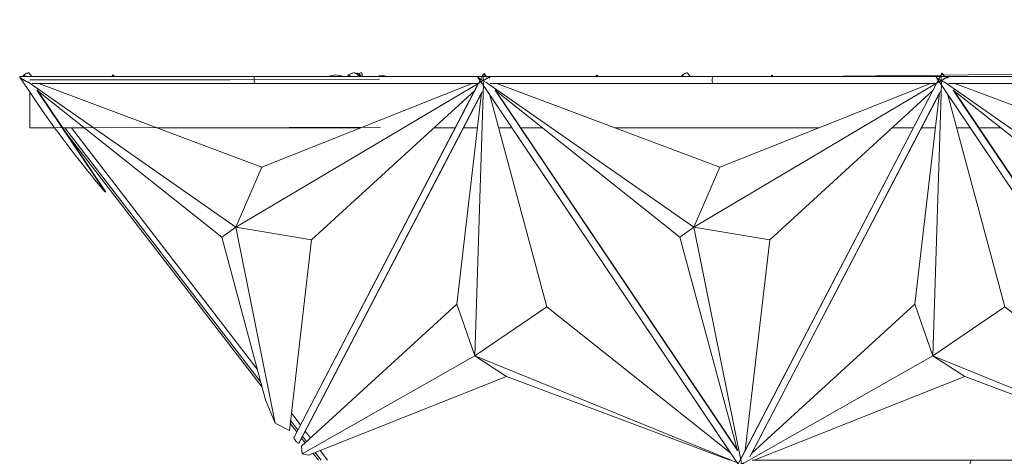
# Model space of a CAD drawing. Header units: inches. Extents: x 424 to 2043, y -237 to 445.
# Tile 274 of 656: x 655.32 to 663.52, y 166.04 to 169.68. Entities that reach past the tile are written whole.
import ezdxf

# ---------------------------------------------------------------- set-up
doc = ezdxf.new("R2010")
doc.units = ezdxf.units.IN
doc.header["$MEASUREMENT"] = 0
doc.layers.add('A-GLAZ-CURT', color=52, linetype='Continuous', lineweight=9)
doc.layers.add('A-ROOF', color=132, linetype='Continuous', lineweight=9)

# ---------------------------------------------------------------- blocks, each defined once
blk = doc.blocks.new('Family2 - Family2-V172-West')
at = {"layer": 'A-GLAZ-CURT'}
for p, q in [((-69.285, 17.6293), (-69.3195, 17.6293)), ((-69.3191, 17.6243), (-67.1179, 14.3462)), ((-69.2799, 17.63), (-69.3161, 17.63)), ((-67.359, 17.63), (-69.2718, 17.63)), ((-67.3612, 17.6293), (-69.2531, 17.6293)), ((-69.2526, 17.5825), (-67.5202, 16.3734)), ((-69.2526, 17.5825), (-67.5202, 16.3734)), ((-69.2172, 17.57), (-67.359, 17.57)), ((-67.3041, 16.8716), (-69.1621, 17.5701)), ((-65.4801, 17.5834), (-67.5202, 16.3734)), ((-65.4801, 17.5834), (-67.5202, 16.3734)), ((-65.4697, 17.6293), (-67.3612, 17.6293)), ((-65.4642, 17.63), (-67.359, 17.63)), ((-67.359, 17.57), (-65.5037, 17.57)), ((-67.3041, 16.8716), (-65.5513, 17.5701)), ((-65.5007, 17.57), (-67.1238, 14.4535)), ((-65.4018, 17.63), (-65.4568, 17.63)), ((-65.4028, 17.6293), (-65.4377, 17.6293)), ((-65.4093, 17.6156), (-65.4018, 17.63)), ((-67.6382, 16.2906), (-69.1767, 17.5156)), ((-67.1582, 14.5096), (-69.1767, 17.5156)), ((-67.1559, 14.5104), (-69.1752, 17.5176)), ((-67.0546, 14.4566), (-65.4673, 17.5042)), ((-67.0393, 14.4871), (-65.4746, 17.4913)), ((-66.8893, 16.268), (-65.5307, 17.5121)), ((-67.5202, 16.3734), (-67.3041, 16.8716)), ((-67.5202, 16.3734), (-67.3041, 16.8716)), ((-67.6382, 16.2906), (-67.5202, 16.3734)), ((-67.5202, 16.3734), (-67.6382, 16.2906)), ((-67.5202, 16.3734), (-67.1285, 14.4183)), ((-66.8893, 16.268), (-67.5202, 16.3734)), ((-67.5202, 16.3734), (-67.1285, 14.4183)), ((-67.5202, 16.3734), (-66.8893, 16.268)), ((-67.1582, 14.5096), (-67.6382, 16.2906)), ((-67.0944, 14.5099), (-66.8893, 16.268))]:
    blk.add_line(p, q, dxfattribs=at)
for start_param, end_param in [(0.222018, 3.141593), (6.243403, 6.505203)]:
    blk.add_ellipse((-67.359, 17.6), major_axis=(0, 0.03), ratio=0.333723, start_param=start_param, end_param=end_param, dxfattribs=at)
for points, knots in [([(-69.3195, 17.6293), (-69.3204, 17.6287), (-69.3208, 17.6273), (-69.3196, 17.6249), (-69.3184, 17.6233), (-69.317, 17.6216), (-69.3152, 17.6197), (-69.3129, 17.6177), (-69.3104, 17.6155), (-69.3075, 17.6132), (-69.3042, 17.6108), (-69.3007, 17.6083), (-69.296, 17.6051), (-69.2899, 17.6012), (-69.2843, 17.5979), (-69.2809, 17.5959), (-69.2797, 17.5952)], [0, 0, 0, 0, 0.0833333, 0.125, 0.1458333, 0.1666667, 0.2083333, 0.2291667, 0.25, 0.2916667, 0.3125, 0.3333333, 0.375, 0.4166667, 0.4583333, 0.4802854, 0.4802854, 0.4802854, 0.4802854]), ([(-69.2793, 17.595), (-69.2783, 17.5945), (-69.2764, 17.5934), (-69.2744, 17.5923), (-69.2733, 17.5917)], [0.48269527, 0.48269527, 0.48269527, 0.48269527, 0.5, 0.51852986, 0.51852986, 0.51852986, 0.51852986]), ([(-69.2658, 17.5877), (-69.2646, 17.5872), (-69.2626, 17.5862), (-69.2606, 17.5852), (-69.2598, 17.5847)], [0.56353946, 0.56353946, 0.56353946, 0.56353946, 0.58333333, 0.59907704, 0.59907704, 0.59907704, 0.59907704]), ([(-65.4028, 17.6293), (-65.4036, 17.6287), (-65.4057, 17.6273), (-65.4095, 17.6249), (-65.4121, 17.6233), (-65.4148, 17.6216), (-65.4179, 17.6197), (-65.4212, 17.6176), (-65.4247, 17.6155), (-65.4285, 17.6132), (-65.4324, 17.6108), (-65.4365, 17.6083), (-65.4417, 17.6051), (-65.4481, 17.6012), (-65.4546, 17.5973), (-65.461, 17.5934), (-65.4673, 17.5896), (-65.4733, 17.586), (-65.4785, 17.5829), (-65.4815, 17.5811), (-65.4828, 17.5803)], [0, 0, 0, 0, 0.0833333, 0.125, 0.1458333, 0.1666667, 0.2083333, 0.2291667, 0.25, 0.2916667, 0.3125, 0.3333333, 0.375, 0.4166667, 0.4583333, 0.5, 0.5416667, 0.5833333, 0.625, 0.6569164, 0.6569164, 0.6569164, 0.6569164]), ([(-67.1285, 14.4181), (-67.1285, 14.4172), (-67.1285, 14.415), (-67.1285, 14.4117), (-67.1284, 14.4069), (-67.1281, 14.4007), (-67.1277, 14.3934), (-67.127, 14.3861), (-67.1264, 14.3803), (-67.1258, 14.3758), (-67.1253, 14.3728), (-67.125, 14.3709), (-67.1249, 14.3701)], [-0.6422027, -0.6422027, -0.6422027, -0.6422027, -0.625, -0.6041667, -0.5833333, -0.5416667, -0.5, -0.4583333, -0.4166667, -0.3958333, -0.375, -0.3584838, -0.3584838, -0.3584838, -0.3584838])]:
    blk.add_open_spline(points, degree=3, knots=knots, dxfattribs=at)
for points in [[(-69.3152, 17.63), (-69.3172, 17.6301), (-69.3187, 17.6298), (-69.3195, 17.6293)], [(-69.2522, 17.5812), (-69.2516, 17.5809), (-69.2509, 17.5806), (-69.2502, 17.5803)], [(-65.4019, 17.63), (-65.4016, 17.6301), (-65.4019, 17.6298), (-65.4028, 17.6293)]]:
    blk.add_open_spline(points, degree=3, dxfattribs=at)
blk = doc.blocks.new('Family2 - Family2-V173-West')
at = {"layer": 'A-GLAZ-CURT'}
for p, q in [((-65.4697, 17.6293), (-65.5041, 17.6293)), ((-65.5037, 17.6243), (-63.3024, 14.3462)), ((-65.4642, 17.63), (-65.5007, 17.63)), ((-63.5435, 17.63), (-65.4568, 17.63)), ((-65.4379, 17.5831), (-63.7048, 16.3734)), ((-65.4379, 17.5831), (-63.7048, 16.3734)), ((-63.5457, 17.6293), (-65.4377, 17.6293)), ((-65.4018, 17.57), (-63.5435, 17.57)), ((-63.4887, 16.8716), (-65.3466, 17.5701)), ((-61.6652, 17.5831), (-63.7048, 16.3734)), ((-61.6652, 17.5831), (-63.7048, 16.3734)), ((-61.6543, 17.6293), (-63.5457, 17.6293)), ((-61.6487, 17.63), (-63.5435, 17.63)), ((-63.5435, 17.57), (-61.6882, 17.57)), ((-63.4887, 16.8716), (-61.7359, 17.5701)), ((-61.6853, 17.57), (-63.3084, 14.4535)), ((-61.5864, 17.63), (-61.6413, 17.63)), ((-61.5874, 17.6293), (-61.6222, 17.6293)), ((-61.5939, 17.6156), (-61.5864, 17.63)), ((-63.8228, 16.2906), (-65.3613, 17.5156)), ((-63.3428, 14.5096), (-65.3613, 17.5156)), ((-63.3405, 14.5104), (-65.3597, 17.5176)), ((-63.2392, 14.4566), (-61.6519, 17.5042)), ((-63.2239, 14.4871), (-61.6592, 17.4913)), ((-63.0739, 16.268), (-61.7153, 17.5121)), ((-63.7048, 16.3734), (-63.4887, 16.8716)), ((-63.7048, 16.3734), (-63.4887, 16.8716)), ((-63.8228, 16.2906), (-63.7048, 16.3734)), ((-63.7048, 16.3734), (-63.8228, 16.2906)), ((-63.7048, 16.3734), (-63.3132, 14.4189)), ((-63.0739, 16.268), (-63.7048, 16.3734)), ((-63.7048, 16.3734), (-63.3132, 14.4189)), ((-63.7048, 16.3734), (-63.0739, 16.268)), ((-63.3428, 14.5096), (-63.8228, 16.2906)), ((-63.2789, 14.5099), (-63.0739, 16.268))]:
    blk.add_line(p, q, dxfattribs=at)
for start_param, end_param in [(0.222018, 3.141593), (6.243403, 6.505203)]:
    blk.add_ellipse((-63.5435, 17.6), major_axis=(0, 0.03), ratio=0.333723, start_param=start_param, end_param=end_param, dxfattribs=at)
for points, knots in [([(-65.5041, 17.6293), (-65.505, 17.6287), (-65.5053, 17.6273), (-65.5042, 17.6249), (-65.503, 17.6233), (-65.5016, 17.6216), (-65.4997, 17.6197), (-65.4975, 17.6177), (-65.4949, 17.6155), (-65.492, 17.6132), (-65.4887, 17.6108), (-65.4853, 17.6083), (-65.4806, 17.6051), (-65.4744, 17.6012), (-65.4679, 17.5973), (-65.461, 17.5934), (-65.454, 17.5896), (-65.447, 17.586), (-65.4405, 17.5829), (-65.4365, 17.5811), (-65.4348, 17.5803)], [0, 0, 0, 0, 0.0833333, 0.125, 0.1458333, 0.1666667, 0.2083333, 0.2291667, 0.25, 0.2916667, 0.3125, 0.3333333, 0.375, 0.4166667, 0.4583333, 0.5, 0.5416667, 0.5833333, 0.625, 0.6571762, 0.6571762, 0.6571762, 0.6571762]), ([(-61.5874, 17.6293), (-61.5882, 17.6287), (-61.5903, 17.6273), (-61.5941, 17.6249), (-61.5966, 17.6233), (-61.5994, 17.6216), (-61.6025, 17.6197), (-61.6058, 17.6176), (-61.6093, 17.6155), (-61.6131, 17.6132), (-61.617, 17.6108), (-61.621, 17.6083), (-61.6263, 17.6051), (-61.6327, 17.6012), (-61.6392, 17.5973), (-61.6456, 17.5934), (-61.6519, 17.5896), (-61.6579, 17.586), (-61.663, 17.5829), (-61.6661, 17.5811), (-61.6674, 17.5803)], [0, 0, 0, 0, 0.0833333, 0.125, 0.1458333, 0.1666667, 0.2083333, 0.2291667, 0.25, 0.2916667, 0.3125, 0.3333333, 0.375, 0.4166667, 0.4583333, 0.5, 0.5416667, 0.5833333, 0.625, 0.6569164, 0.6569164, 0.6569164, 0.6569164]), ([(-63.3131, 14.4181), (-63.3131, 14.4172), (-63.3131, 14.415), (-63.3131, 14.4117), (-63.313, 14.4069), (-63.3127, 14.4007), (-63.3123, 14.3934), (-63.3116, 14.3861), (-63.311, 14.3803), (-63.3104, 14.3758), (-63.3099, 14.3728), (-63.3096, 14.3709), (-63.3095, 14.3701)], [-0.6422027, -0.6422027, -0.6422027, -0.6422027, -0.625, -0.6041667, -0.5833333, -0.5416667, -0.5, -0.4583333, -0.4166667, -0.3958333, -0.375, -0.3584838, -0.3584838, -0.3584838, -0.3584838])]:
    blk.add_open_spline(points, degree=3, knots=knots, dxfattribs=at)
for points in [[(-65.4998, 17.63), (-65.5018, 17.6301), (-65.5032, 17.6298), (-65.5041, 17.6293)], [(-61.5865, 17.63), (-61.5862, 17.6301), (-61.5865, 17.6298), (-61.5874, 17.6293)]]:
    blk.add_open_spline(points, degree=3, dxfattribs=at)
blk = doc.blocks.new('Family2 - Family2-V187-West')
at = {"layer": 'A-GLAZ-CURT'}
for p, q in [((-65.4572, 17.6535), (-65.4998, 17.5717)), ((-65.4377, 17.6293), (-65.4554, 17.6557)), ((-65.4299, 17.622), (-65.4513, 17.6538)), ((-65.5009, 17.5696), (-67.1313, 14.4392)), ((-65.5307, 15.3007), (-65.4582, 17.5691)), ((-65.5307, 15.3007), (-65.4582, 17.5691)), ((-67.0546, 14.4566), (-65.4673, 17.5042)), ((-67.0393, 14.4871), (-65.4746, 17.4913)), ((-65.4746, 17.4913), (-65.6798, 15.732)), ((-65.4512, 17.5462), (-63.3549, 14.4243)), ((-65.4091, 17.4838), (-64.9309, 15.7094)), ((-63.3428, 14.5096), (-65.3613, 17.5156)), ((-63.3405, 14.5104), (-65.3597, 17.5176)), ((-65.6798, 15.732), (-67.0393, 14.4871)), ((-65.6798, 15.732), (-65.5307, 15.3007)), ((-65.5307, 15.3007), (-65.6798, 15.732)), ((-64.9309, 15.7094), (-65.5307, 15.3007)), ((-65.5307, 15.3007), (-64.9309, 15.7094)), ((-64.9309, 15.7094), (-63.398, 14.4889)), ((-67.1054, 14.4054), (-65.5307, 15.3007)), ((-67.1054, 14.4054), (-65.5307, 15.3007)), ((-63.3335, 14.4049), (-65.5307, 15.3007)), ((-65.5307, 15.3007), (-65.265, 15.1284)), ((-63.3335, 14.4049), (-65.5307, 15.3007)), ((-65.5307, 15.3007), (-65.265, 15.1284)), ((-65.265, 15.1284), (-67.0195, 14.4293)), ((-65.265, 15.1284), (-63.4053, 14.4293)), ((-67.1326, 14.4367), (-67.1664, 14.3717)), ((-67.1673, 14.37), (-67.0859, 14.37)), ((-67.083, 14.37), (-65.2102, 14.37)), ((-65.2102, 14.43), (-67.0368, 14.43)), ((-65.2124, 14.4293), (-67.0195, 14.4293)), ((-63.4053, 14.4293), (-65.2124, 14.4293)), ((-63.4019, 14.43), (-65.2102, 14.43)), ((-65.2102, 14.37), (-63.3549, 14.37)), ((-63.3525, 14.37), (-63.2704, 14.37)), ((-63.2675, 14.37), (-63.253, 14.37))]:
    blk.add_line(p, q, dxfattribs=at)
for start_param, end_param in [(0.222018, 3.141593), (6.243403, 6.505203)]:
    blk.add_ellipse((-65.2102, 14.4), major_axis=(0, 0.03), ratio=0.333723, start_param=start_param, end_param=end_param, dxfattribs=at)
for points, knots in [([(-65.4583, 17.5701), (-65.4584, 17.5709), (-65.4587, 17.5728), (-65.4592, 17.5758), (-65.4597, 17.5803), (-65.4604, 17.5861), (-65.461, 17.5934), (-65.4615, 17.6007), (-65.4618, 17.6069), (-65.4618, 17.6117), (-65.4619, 17.6164), (-65.4618, 17.6211), (-65.4617, 17.6255), (-65.4615, 17.6298), (-65.4612, 17.6338), (-65.4608, 17.6376), (-65.4604, 17.6411), (-65.4599, 17.6443), (-65.4593, 17.6471), (-65.4587, 17.6496), (-65.4575, 17.6533), (-65.4563, 17.6551), (-65.4554, 17.6557)], [-0.6415162, -0.6415162, -0.6415162, -0.6415162, -0.625, -0.6041667, -0.5833333, -0.5416667, -0.5, -0.4583333, -0.4166667, -0.3958333, -0.375, -0.3333333, -0.3125, -0.2916667, -0.25, -0.2291667, -0.2083333, -0.1666667, -0.1458333, -0.125, -0.0833333, 0, 0, 0, 0]), ([(-65.4554, 17.6557), (-65.4546, 17.6563), (-65.4532, 17.6562), (-65.4516, 17.6544), (-65.4507, 17.6529), (-65.4502, 17.6521), (-65.45, 17.6516)], [-1, -1, -1, -1, -0.9166667, -0.875, -0.8541667, -0.8333333, -0.8333333, -0.8333333, -0.8333333]), ([(-67.1494, 14.3803), (-67.1482, 14.3811), (-67.1451, 14.3829), (-67.1399, 14.386), (-67.1339, 14.3896), (-67.1277, 14.3934), (-67.1213, 14.3973), (-67.1148, 14.4012), (-67.1088, 14.4048), (-67.1051, 14.4071), (-67.1035, 14.408)], [0.3430836, 0.3430836, 0.3430836, 0.3430836, 0.375, 0.4166667, 0.4583333, 0.5, 0.5416667, 0.5833333, 0.625, 0.6569164, 0.6569164, 0.6569164, 0.6569164]), ([(-63.286, 14.3803), (-63.2877, 14.3811), (-63.2918, 14.3829), (-63.2982, 14.386), (-63.3053, 14.3896), (-63.3123, 14.3934), (-63.3191, 14.3973), (-63.3256, 14.4012), (-63.3313, 14.4048), (-63.3347, 14.4071), (-63.3361, 14.4081)], [0.3428238, 0.3428238, 0.3428238, 0.3428238, 0.375, 0.4166667, 0.4583333, 0.5, 0.5416667, 0.5833333, 0.625, 0.6571762, 0.6571762, 0.6571762, 0.6571762])]:
    blk.add_open_spline(points, degree=3, knots=knots, dxfattribs=at)
blk = doc.blocks.new('Family2 - Family2-157070-West')
at = {"layer": 'A-GLAZ-CURT'}
for p, q in [((-70.294, 17.63), (-70.3011, 17.639)), ((-70.0016, 13.6132), (-69.9991, 13.5839)), ((-69.9983, 13.5826), (-69.9715, 13.5648)), ((-69.9904, 13.5948), (-69.9912, 13.6046)), ((-69.9755, 13.5849), (-69.9904, 13.5948))]:
    blk.add_line(p, q, dxfattribs=at)
for points, knots in [([(-70.295, 17.6303), (-70.2963, 17.6323), (-70.2989, 17.6362), (-70.3024, 17.6406), (-70.3052, 17.6437), (-70.308, 17.6466), (-70.3108, 17.6491), (-70.3136, 17.6511), (-70.3164, 17.6529), (-70.3191, 17.6542), (-70.3217, 17.655), (-70.3243, 17.6556), (-70.3273, 17.6556), (-70.3305, 17.6548), (-70.3324, 17.6536), (-70.3332, 17.653)], [0.5833333, 0.5833333, 0.5833333, 0.5833333, 0.625, 0.6666667, 0.6875, 0.7083333, 0.75, 0.7708333, 0.7916667, 0.8333333, 0.8541667, 0.875, 0.9166667, 0.9583333, 0.997019, 0.997019, 0.997019, 0.997019]), ([(-69.9904, 13.5948), (-69.9886, 13.5963), (-69.9856, 13.5987), (-69.981, 13.6018), (-69.9774, 13.6042), (-69.9743, 13.606), (-69.9718, 13.6075), (-69.9693, 13.6089), (-69.9668, 13.6102), (-69.9643, 13.6115), (-69.9626, 13.6123), (-69.9615, 13.6128), (-69.9609, 13.6131)], [-1, -1, -1, -1, -0.9166667, -0.875, -0.8333333, -0.7916667, -0.7708333, -0.75, -0.7083333, -0.6875, -0.6666667, -0.6481466, -0.6481466, -0.6481466, -0.6481466]), ([(-69.9982, 13.5825), (-69.9984, 13.5826), (-69.9986, 13.5828), (-69.999, 13.5833), (-69.9992, 13.584), (-69.999, 13.5847), (-69.9988, 13.5856), (-69.9981, 13.5869), (-69.9968, 13.5886), (-69.9946, 13.5912), (-69.9922, 13.5933), (-69.9904, 13.5948)], [-0.3333333, -0.3333333, -0.3333333, -0.3333333, -0.3125, -0.2916667, -0.25, -0.2291667, -0.2083333, -0.1666667, -0.125, -0.0833333, 0, 0, 0, 0])]:
    blk.add_open_spline(points, degree=3, knots=knots, dxfattribs=at)

msp = doc.modelspace()

# ---------------------------------------------------------------- linework, layer by layer
at = {"layer": 'A-GLAZ-CURT'}
for p, q in [((657.2835, 169.2063), (655.3251, 169.2063)), ((655.3255, 169.2013), (655.537, 168.8864)), ((657.2857, 169.207), (655.3286, 169.207)), ((655.3696, 169.207), (655.3603, 169.2191)), ((655.4238, 169.207), (655.4028, 169.2343)), ((656.1028, 169.2191), (656.0927, 169.207)), ((656.1143, 169.207), (656.1028, 169.2191)), ((659.1751, 169.2063), (657.2835, 169.2063)), ((659.1802, 169.207), (657.2857, 169.207)), ((657.9551, 169.2191), (657.8848, 169.207)), ((658.0259, 169.207), (657.9551, 169.2191)), ((658.0811, 169.207), (658.0635, 169.2191)), ((658.161, 169.207), (658.1222, 169.2336)), ((658.1778, 169.207), (658.1745, 169.2313)), ((658.296, 169.207), (658.3466, 169.2177)), ((658.3466, 169.2177), (658.3785, 169.207)), ((659.1848, 169.2253), (659.1449, 169.1487)), ((659.2428, 169.207), (659.1882, 169.207)), ((659.189, 169.2261), (659.1885, 169.2266)), ((659.189, 169.2261), (659.1909, 169.2266)), ((659.207, 169.2063), (659.1934, 169.2266)), ((659.2147, 169.1991), (659.1945, 169.2292)), ((659.2419, 169.2063), (659.207, 169.2063)), ((659.2354, 169.1926), (659.2428, 169.207)), ((660.1344, 169.2177), (660.1179, 169.207)), ((660.1412, 169.207), (660.1344, 169.2177)), ((660.8534, 169.207), (660.8446, 169.2177)), ((660.8534, 169.207), (660.8446, 169.2177)), ((660.9084, 169.207), (660.8862, 169.234)), ((660.9084, 169.207), (660.8862, 169.234)), ((661.5872, 169.2177), (661.5793, 169.207)), ((661.598, 169.207), (661.5872, 169.2177)), ((655.3913, 169.1601), (657.1245, 167.9504)), ((655.3913, 169.1601), (657.1245, 167.9504)), ((655.4274, 169.147), (657.2857, 169.147)), ((656.0217, 168.2723), (655.4695, 169.0946)), ((657.3406, 168.4486), (655.4826, 169.1471)), ((659.1631, 169.1596), (657.1245, 167.9504)), ((659.1631, 169.1596), (657.1245, 167.9504)), ((657.2857, 169.147), (659.141, 169.147)), ((657.3406, 168.4486), (659.0933, 169.1471)), ((659.144, 169.1471), (657.6091, 166.2)), ((659.1438, 169.1467), (657.6091, 166.2)), ((659.1139, 166.8778), (659.1864, 169.1461)), ((659.1139, 166.8778), (659.1864, 169.1461)), ((659.1934, 169.1232), (661.2897, 166.0013)), ((661.3042, 166.0874), (659.2849, 169.0946)), ((656.0387, 168.2426), (655.4679, 169.0926)), ((657.0064, 167.8676), (655.4679, 169.0926)), ((657.6502, 166.1502), (659.17, 169.0684)), ((657.6502, 166.1502), (659.17, 169.0684)), ((657.6517, 166.1519), (659.1773, 169.0812)), ((657.6517, 166.1519), (659.1773, 169.0812)), ((657.7553, 167.845), (659.1139, 169.0891)), ((659.17, 169.0684), (658.9649, 167.309)), ((659.2356, 169.0605), (659.7138, 167.2864)), ((661.3018, 166.0866), (659.2833, 169.0926)), ((657.3322, 166.6587), (655.7008, 168.777)), ((657.3031, 166.767), (655.755, 168.777)), ((655.7055, 168.743), (657.3438, 166.6157)), ((657.1245, 167.9504), (657.3406, 168.4486)), ((657.1245, 167.9504), (657.3406, 168.4486)), ((657.1245, 167.9504), (657.0064, 167.8676)), ((657.0064, 167.8676), (657.1245, 167.9504)), ((657.1245, 167.9504), (657.7553, 167.845)), ((657.7553, 167.845), (657.1245, 167.9504)), ((657.1245, 167.9504), (657.4521, 166.3151)), ((657.1245, 167.9504), (657.4521, 166.3151)), ((657.3719, 166.5115), (657.0064, 167.8676)), ((657.5698, 166.2545), (657.7553, 167.845)), ((658.9649, 167.309), (657.6705, 166.1238)), ((659.1139, 166.8778), (658.9649, 167.309)), ((658.9649, 167.309), (659.1139, 166.8778)), ((659.1139, 166.8778), (659.7138, 167.2864)), ((659.7138, 167.2864), (659.1139, 166.8778)), ((659.7138, 167.2864), (661.2466, 166.0659)), ((657.6755, 166.0599), (659.1139, 166.8778)), ((657.6755, 166.0599), (659.1139, 166.8778)), ((659.1139, 166.8778), (659.3796, 166.7054)), ((659.1139, 166.8778), (659.3796, 166.7054)), ((661.3112, 165.982), (659.1139, 166.8778)), ((661.3112, 165.982), (659.1139, 166.8778)), ((659.3796, 166.7054), (657.7291, 166.0477)), ((659.3796, 166.7054), (661.2394, 166.0063)), ((657.4521, 166.3151), (657.3719, 166.5115)), ((657.6618, 166.3012), (657.5866, 166.3987)), ((657.4521, 166.3151), (657.5698, 166.2545)), ((657.5767, 166.3133), (657.6313, 166.2425)), ((657.6399, 166.2592), (657.5795, 166.3376)), ((657.7455, 166.1925), (657.7021, 166.2488)), ((657.6502, 166.1502), (657.652, 166.1525)), ((657.6502, 166.1502), (657.652, 166.1525)), ((657.6716, 166.1902), (657.7011, 166.1518)), ((657.7137, 166.1634), (657.6802, 166.2069)), ((657.6705, 166.1238), (657.6755, 166.0599)), ((657.7291, 166.0477), (657.6755, 166.0599)), ((657.769, 166.0636), (657.8126, 166.007)), ((657.8342, 166.007), (657.7855, 166.0702)), ((657.8884, 166.007), (657.827, 166.0867))]:
    msp.add_line(p, q, dxfattribs=at)
at = {"layer": 'A-GLAZ-CURT', "flags": 128}
for points in [[(655.3603, 169.2191), (655.3557, 169.2151), (655.3523, 169.2113), (655.3503, 169.208)], [(655.4028, 169.2343), (655.4022, 169.2348), (655.3996, 169.2358), (655.3957, 169.2358), (655.3907, 169.2348), (655.3848, 169.2329), (655.3785, 169.2303), (655.372, 169.2269), (655.3658, 169.2231), (655.3603, 169.2191)], [(658.0635, 169.2191), (658.0598, 169.2159), (658.0574, 169.2127), (658.0562, 169.2098), (658.0563, 169.2073)], [(658.1229, 169.2331), (658.1202, 169.2346), (658.1164, 169.2356), (658.1116, 169.2359), (658.1059, 169.2356), (658.0997, 169.2346), (658.0931, 169.2331), (658.0863, 169.231), (658.0798, 169.2285), (658.0736, 169.2256), (658.0681, 169.2224), (658.0635, 169.2191)], [(658.1745, 169.2317), (658.1732, 169.2339), (658.1705, 169.2352), (658.1666, 169.2357), (658.1617, 169.2352), (658.156, 169.2339), (658.1498, 169.2317), (658.1441, 169.2292)], [(659.1852, 169.2236), (659.1846, 169.2245), (659.1849, 169.2255), (659.186, 169.2266)], [(659.1934, 169.2266), (659.1914, 169.2255), (659.1887, 169.2245), (659.1852, 169.2236)], [(659.186, 169.2266), (659.188, 169.2276), (659.1907, 169.2286), (659.1942, 169.2296)], [(659.1942, 169.2296), (659.1948, 169.2286), (659.1945, 169.2276), (659.1934, 169.2266)], [(660.8446, 169.2177), (660.8402, 169.2134), (660.8369, 169.2093), (660.8356, 169.2069)], [(660.8446, 169.2177), (660.8402, 169.2134), (660.8369, 169.2093), (660.8356, 169.2069)], [(660.8862, 169.234), (660.8857, 169.2345), (660.8831, 169.2355), (660.8792, 169.2355), (660.8742, 169.2345), (660.8685, 169.2325), (660.8623, 169.2296), (660.856, 169.226), (660.85, 169.222), (660.8446, 169.2177)], [(660.8862, 169.234), (660.8857, 169.2345), (660.8831, 169.2355), (660.8792, 169.2355), (660.8742, 169.2345), (660.8685, 169.2325), (660.8623, 169.2296), (660.856, 169.226), (660.85, 169.222), (660.8446, 169.2177)], [(655.5376, 168.8855), (655.5527, 168.8636), (655.572, 168.8364), (655.5952, 168.8043), (655.6218, 168.7681), (655.6514, 168.7284), (655.6833, 168.6859), (655.717, 168.6414), (655.7519, 168.5957), (655.7873, 168.5498), (655.8225, 168.5043), (655.857, 168.4603), (655.89, 168.4185), (655.9209, 168.3797), (655.9492, 168.3447), (655.9744, 168.314), (655.9959, 168.2882), (656.0133, 168.2678), (656.0264, 168.2533), (656.0349, 168.2448), (656.0387, 168.2426)], [(656.0387, 168.2426), (656.0376, 168.2466), (656.0317, 168.2569), (656.0211, 168.2731)], [(657.6091, 166.2), (657.6088, 166.1993), (657.6083, 166.1957), (657.6091, 166.1908), (657.6111, 166.1851), (657.6142, 166.1789), (657.6183, 166.1725), (657.6231, 166.1663), (657.6283, 166.1606), (657.6336, 166.1559), (657.6387, 166.1523), (657.6434, 166.1501), (657.6473, 166.1494), (657.6502, 166.1502)], [(657.6091, 166.2), (657.6088, 166.1993), (657.6083, 166.1957), (657.6091, 166.1908), (657.6111, 166.1851), (657.6142, 166.1789), (657.6183, 166.1725), (657.6231, 166.1663), (657.6283, 166.1606), (657.6336, 166.1559), (657.6387, 166.1523), (657.6434, 166.1501), (657.6473, 166.1494), (657.6502, 166.1502)]]:
    msp.add_lwpolyline(points, dxfattribs=at)
at = {"layer": 'A-GLAZ-CURT'}
for start_param, end_param in [(0.222018, 3.141593), (6.243403, 6.505203)]:
    msp.add_ellipse((657.2857, 169.177), major_axis=(0, 0.03), ratio=0.333723, start_param=start_param, end_param=end_param, dxfattribs=at)
for points, knots in [([(655.3251, 169.2063), (655.3243, 169.2057), (655.3239, 169.2043), (655.3251, 169.2019), (655.3262, 169.2004), (655.3276, 169.1987), (655.3295, 169.1968), (655.3318, 169.1947), (655.3343, 169.1925), (655.3372, 169.1902), (655.3405, 169.1878), (655.3439, 169.1853), (655.3487, 169.1821), (655.3548, 169.1782), (655.3614, 169.1743), (655.3682, 169.1704), (655.3752, 169.1666), (655.3823, 169.163), (655.3887, 169.1599), (655.3927, 169.1581), (655.3945, 169.1573)], [0, 0, 0, 0, 0.0833333, 0.125, 0.1458333, 0.1666667, 0.2083333, 0.2291667, 0.25, 0.2916667, 0.3125, 0.3333333, 0.375, 0.4166667, 0.4583333, 0.5, 0.5416667, 0.5833333, 0.625, 0.6571762, 0.6571762, 0.6571762, 0.6571762]), ([(659.1835, 169.1721), (659.1834, 169.1739), (659.1832, 169.1779), (659.1829, 169.1843), (659.1828, 169.191), (659.1828, 169.1974), (659.183, 169.2036), (659.1833, 169.2094), (659.184, 169.2165), (659.1847, 169.221), (659.1852, 169.2236)], [-0.3996577, -0.3996577, -0.3996577, -0.3996577, -0.3636364, -0.3181818, -0.2727273, -0.2272727, -0.1818182, -0.1363636, -0.0909091, 0, 0, 0, 0]), ([(659.2419, 169.2063), (659.241, 169.2057), (659.2389, 169.2043), (659.2351, 169.2019), (659.2326, 169.2004), (659.2298, 169.1987), (659.2268, 169.1968), (659.2234, 169.1947), (659.2199, 169.1925), (659.2162, 169.1902), (659.2122, 169.1878), (659.2082, 169.1853), (659.203, 169.1821), (659.1965, 169.1782), (659.1911, 169.1749), (659.1878, 169.1729), (659.1867, 169.1723)], [0, 0, 0, 0, 0.0833333, 0.125, 0.1458333, 0.1666667, 0.2083333, 0.2291667, 0.25, 0.2916667, 0.3125, 0.3333333, 0.375, 0.4166667, 0.4583333, 0.4801508, 0.4801508, 0.4801508, 0.4801508]), ([(659.1742, 169.1648), (659.1733, 169.1642), (659.1716, 169.1632), (659.17, 169.1622), (659.1693, 169.1618)], [0.56344606, 0.56344606, 0.56344606, 0.56344606, 0.58333333, 0.59919191, 0.59919191, 0.59919191, 0.59919191]), ([(659.1867, 169.1722), (659.1857, 169.1716), (659.1838, 169.1705), (659.182, 169.1694), (659.1811, 169.1689)], [0.48026294, 0.48026294, 0.48026294, 0.48026294, 0.5, 0.51669999, 0.51669999, 0.51669999, 0.51669999]), ([(659.1847, 169.1597), (659.1845, 169.1611), (659.1842, 169.1637), (659.184, 169.1663), (659.1839, 169.1674)], [-0.48439216, -0.48439216, -0.48439216, -0.48439216, -0.45454545, -0.43103133, -0.43103133, -0.43103133, -0.43103133]), ([(659.1864, 169.1468), (659.1862, 169.1483), (659.1858, 169.1506), (659.1855, 169.153), (659.1854, 169.1539)], [-0.57990265, -0.57990265, -0.57990265, -0.57990265, -0.54545455, -0.52602917, -0.52602917, -0.52602917, -0.52602917])]:
    msp.add_open_spline(points, degree=3, knots=knots, dxfattribs=at)
for points in [[(655.3294, 169.207), (655.3274, 169.2071), (655.326, 169.2069), (655.3251, 169.2063)], [(659.2428, 169.207), (659.243, 169.2071), (659.2427, 169.2068), (659.2419, 169.2063)], [(659.1634, 169.1583), (659.1629, 169.158), (659.1624, 169.1577), (659.1619, 169.1574)]]:
    msp.add_open_spline(points, degree=3, dxfattribs=at)
at = {"layer": 'A-ROOF'}
for p, q in [((662.9963, 169.2176), (661.9098, 169.207)), ((655.409, 168.777), (655.409, 169.0774))]:
    msp.add_line(p, q, dxfattribs=at)
at = {"layer": 'A-ROOF', "flags": 128}
for points in [[(681.6504, 169.6796), (679.6893, 169.6051), (677.7127, 169.5364), (675.7206, 169.4735), (673.7127, 169.4166), (671.6891, 169.3656), (669.6497, 169.3205), (667.5942, 169.2816), (665.5227, 169.2487), (663.4351, 169.2219), (663.0172, 169.2178)], [(658.3197, 169.1836), (657.0745, 169.1789), (655.409, 169.177)], [(655.409, 168.777), (657.5675, 168.7802), (658.33, 168.7836)]]:
    msp.add_lwpolyline(points, dxfattribs=at)
at = {"layer": 'A-ROOF'}
for points in [[(655.6153, 168.777), (655.5465, 168.777), (655.4778, 168.777), (655.409, 168.777)], [(655.8635, 168.777), (655.8026, 168.777), (655.7417, 168.777), (655.6809, 168.777)], [(658.1646, 168.777), (657.5988, 168.777), (657.0329, 168.777), (656.467, 168.777)], [(658.9515, 168.777), (658.892, 168.777), (658.8326, 168.777), (658.7731, 168.777)], [(659.1361, 168.777), (659.0972, 168.777), (659.0582, 168.777), (659.0192, 168.777)], [(659.426, 168.777), (659.388, 168.777), (659.35, 168.777), (659.312, 168.777)], [(659.6789, 168.777), (659.6177, 168.777), (659.5565, 168.777), (659.4952, 168.777)], [(661.98, 168.777), (661.4142, 168.777), (660.8483, 168.777), (660.2825, 168.777)], [(662.9508, 168.777), (662.9118, 168.777), (662.8729, 168.777), (662.8339, 168.777)], [(663.2416, 168.777), (663.2035, 168.777), (663.1655, 168.777), (663.1275, 168.777)], [(663.4943, 168.777), (663.4334, 168.777), (663.3725, 168.777), (663.3115, 168.777)]]:
    msp.add_open_spline(points, degree=3, dxfattribs=at)
msp.add_open_spline([(662.7668, 168.777), (662.7562, 168.777), (662.6968, 168.777), (662.6374, 168.777), (662.5885, 168.777)], degree=3, knots=[-0.44635715, -0.44635715, -0.44635715, -0.44635715, -0.44444444, -0.4355435, -0.4355435, -0.4355435, -0.4355435], dxfattribs=at)

# ---------------------------------------------------------------- block references
at = {"layer": 'A-GLAZ-CURT'}
for name in ['Family2 - Family2-157070-West', 'Family2 - Family2-V172-West', 'Family2 - Family2-V187-West', 'Family2 - Family2-V173-West']:
    msp.add_blockref(name, (728.4601, 151.577), dxfattribs=at)

doc.saveas('drawing.dxf')
